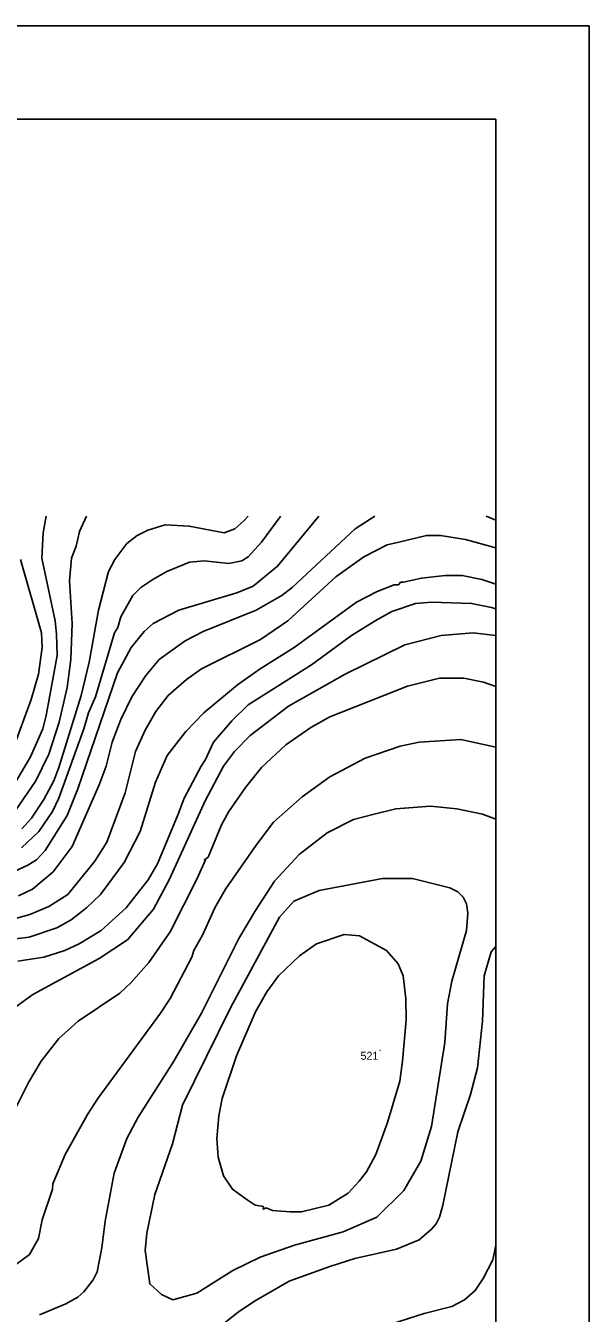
# Model space of a CAD drawing. Extents: x -510989 to -501240, y -1184665 to -1176098.
# Drawn here: x -508441 to -508019, y -1177063 to -1176098 of the extents above; entities that cross this region are included whole.
import ezdxf

# ---------------------------------------------------------------- set-up
doc = ezdxf.new("R2010")
doc.units = 0
for name, color, linetype in [('rozpiska', 7, 'Continuous'), ('vrstevnice_01', 7, 'Continuous'), ('vrstevnice_02', 7, 'Continuous'), ('vrstevnice_03', 7, 'Continuous'), ('vrstevnice_05', 7, 'Continuous')]:
    doc.layers.add(name, color=color, linetype=linetype)

msp = doc.modelspace()

# ---------------------------------------------------------------- linework, layer by layer
at = {"layer": 'rozpiska'}
for points in [[(-508019.09, -1176098), (-508019.09, -1184498), (-510989.09, -1184498), (-510989.09, -1176098)], [(-508089.09, -1176168), (-508089.09, -1184428), (-510919.09, -1184428), (-510919.09, -1176168)]]:
    msp.add_lwpolyline(points, close=True, dxfattribs=at)
at = {"layer": 'vrstevnice_01'}
for points in [[(-508395.61, -1176465.53), (-508400.91, -1176477), (-508403.41, -1176488), (-508406.81, -1176497), (-508408.31, -1176514), (-508406.41, -1176546), (-508407.31, -1176573), (-508410.09, -1176594), (-508416, -1176620), (-508423.91, -1176644), (-508433.41, -1176664), (-508452.09, -1176691), (-508460.19, -1176698), (-508465.31, -1176700), (-508475.81, -1176701), (-508488.31, -1176699), (-508514.91, -1176688)], [(-508446.59, -1176750), (-508436, -1176745), (-508420.5, -1176732), (-508406.41, -1176713), (-508386.19, -1176667), (-508380.81, -1176653), (-508376.31, -1176635), (-508369.91, -1176618), (-508361.59, -1176601), (-508351.09, -1176585), (-508341.19, -1176573), (-508321.59, -1176559), (-508308.31, -1176552), (-508268.5, -1176536), (-508249.31, -1176525), (-508241.59, -1176519), (-508194.31, -1176475), (-508179.76, -1176465.53)], [(-508250.26, -1176465.53), (-508250.5, -1176466), (-508264.5, -1176485), (-508274.59, -1176496), (-508279.31, -1176499), (-508289.09, -1176501), (-508307.5, -1176499), (-508318.41, -1176500), (-508335.41, -1176507), (-508345.81, -1176513), (-508354.81, -1176519), (-508360.81, -1176525), (-508369.91, -1176541), (-508372.09, -1176549), (-508374.5, -1176553), (-508388.91, -1176601), (-508394.09, -1176613), (-508397.69, -1176625), (-508416.31, -1176677), (-508421.09, -1176687), (-508431.31, -1176702), (-508444.19, -1176714)], [(-508096.26, -1176465.53), (-508089.09, -1176468.46)], [(-508448, -1176633), (-508437.09, -1176603), (-508431.41, -1176584), (-508428.81, -1176564), (-508429.19, -1176553), (-508445, -1176498)], [(-508455, -1176783), (-508438.5, -1176781), (-508417.81, -1176774), (-508407.09, -1176768), (-508395.5, -1176759), (-508385, -1176749), (-508367.31, -1176725), (-508355.5, -1176702), (-508344, -1176665), (-508335.19, -1176645), (-508321.09, -1176627), (-508307.81, -1176613), (-508282.59, -1176592), (-508265.59, -1176580), (-508240, -1176564), (-508193.41, -1176530), (-508177.91, -1176522), (-508165.19, -1176517), (-508162, -1176517), (-508160.31, -1176515), (-508158.09, -1176515), (-508144.81, -1176512), (-508126.91, -1176510), (-508114.19, -1176510), (-508099.59, -1176513), (-508089.09, -1176516.41)], [(-508089.09, -1176555.06), (-508089.31, -1176555), (-508105.91, -1176553), (-508130, -1176555), (-508157.09, -1176562), (-508201.81, -1176584), (-508244.19, -1176608), (-508272.91, -1176630), (-508284.81, -1176642), (-508292.91, -1176653), (-508306.69, -1176679), (-508333.69, -1176738), (-508345.41, -1176760), (-508364.81, -1176783), (-508386, -1176797), (-508435.81, -1176824), (-508449.5, -1176834), (-508464.09, -1176851), (-508473.09, -1176870), (-508480.13, -1176891.88)], [(-508089.09, -1176638.59), (-508115.31, -1176633), (-508146.5, -1176635), (-508160.69, -1176638), (-508186.81, -1176647), (-508213.41, -1176661), (-508234, -1176676), (-508255.5, -1176695), (-508268.5, -1176712), (-508291.41, -1176745), (-508299.59, -1176759), (-508308.41, -1176779), (-508315.09, -1176791), (-508316.59, -1176796), (-508333, -1176827), (-508340.09, -1176838), (-508387.19, -1176902), (-508394.81, -1176914), (-508411.5, -1176944), (-508420.81, -1176966), (-508421.09, -1176970), (-508428.81, -1176993), (-508431.41, -1177007), (-508438.31, -1177019), (-508447.69, -1177026)], [(-508283.31, -1176870), (-508269, -1176837), (-508260.5, -1176822), (-508251.81, -1176810), (-508236.19, -1176795), (-508223.31, -1176786), (-508202.69, -1176779), (-508191.09, -1176780), (-508170.81, -1176791), (-508162.09, -1176801), (-508158.5, -1176810), (-508156.5, -1176827), (-508156.09, -1176843), (-508158.91, -1176874), (-508161, -1176889), (-508170.09, -1176920), (-508178.81, -1176944), (-508185.81, -1176957), (-508191.31, -1176964), (-508199.69, -1176973), (-508214.19, -1176982), (-508234.59, -1176987), (-508243.09, -1176987), (-508256.19, -1176986), (-508261.09, -1176984), (-508263.19, -1176985), (-508263.09, -1176983), (-508269.31, -1176982), (-508275.31, -1176978), (-508286.31, -1176970), (-508292.91, -1176960), (-508297.09, -1176946), (-508298, -1176932), (-508296.5, -1176915), (-508294.09, -1176902), (-508283.31, -1176870)], [(-508277.59, -1177259), (-508285.09, -1177242), (-508286.5, -1177229), (-508285.09, -1177219), (-508283.41, -1177214), (-508273.91, -1177201), (-508261.59, -1177189), (-508257, -1177185), (-508235.59, -1177160), (-508229.59, -1177149), (-508225.69, -1177136), (-508222.31, -1177118), (-508214.59, -1177098), (-508205.69, -1177088), (-508186.31, -1177077), (-508142.81, -1177063), (-508122.09, -1177058), (-508112.5, -1177053), (-508104.5, -1177046), (-508098.5, -1177037), (-508091.31, -1177023), (-508089.09, -1177011.89)]]:
    msp.add_lwpolyline(points, dxfattribs=at)
at = {"layer": 'vrstevnice_02'}
for points in [[(-508221.66, -1176465.53), (-508252.5, -1176503), (-508270.81, -1176518), (-508283.09, -1176523), (-508326.5, -1176536), (-508345.59, -1176546), (-508352.31, -1176552), (-508362.09, -1176564), (-508372.31, -1176583), (-508402, -1176670), (-508410, -1176690), (-508426.5, -1176716), (-508433, -1176723), (-508439.59, -1176727), (-508459, -1176736)], [(-508450.5, -1176668), (-508437.59, -1176646), (-508428.31, -1176625), (-508425.69, -1176615), (-508417.59, -1176570), (-508418, -1176554), (-508419.09, -1176544), (-508429, -1176497), (-508428.09, -1176478), (-508425.83, -1176465.53)], [(-508443.91, -1176700), (-508436.81, -1176692), (-508427.5, -1176678), (-508420.09, -1176664), (-508416.31, -1176654), (-508399.69, -1176600), (-508393.69, -1176575), (-508386.69, -1176536), (-508379.09, -1176507), (-508374.41, -1176498), (-508365.31, -1176486), (-508357.59, -1176480), (-508349.59, -1176476), (-508336.59, -1176472), (-508318.59, -1176473), (-508292.59, -1176478), (-508284.41, -1176475), (-508277.81, -1176469), (-508274.46, -1176465.53)], [(-508089.09, -1176489.4), (-508089.91, -1176489), (-508111.81, -1176483), (-508130.59, -1176480), (-508141, -1176480), (-508161.69, -1176485), (-508170.5, -1176487), (-508187.81, -1176496), (-508208.81, -1176511), (-508244.91, -1176544), (-508265.31, -1176558), (-508309.41, -1176580), (-508320.69, -1176588), (-508334.41, -1176600), (-508343.69, -1176612), (-508351.59, -1176626), (-508358.91, -1176642), (-508366.69, -1176673), (-508380.41, -1176710), (-508389.31, -1176724), (-508409.59, -1176749), (-508423.91, -1176758), (-508437.91, -1176764), (-508448.81, -1176767)], [(-508089.09, -1176534.98), (-508092.31, -1176534), (-508107.19, -1176531), (-508137.19, -1176530), (-508149.31, -1176531), (-508166.91, -1176537), (-508179.41, -1176544), (-508197.09, -1176555), (-508227, -1176577), (-508274.41, -1176607), (-508286.81, -1176619), (-508300.41, -1176635), (-508306.41, -1176648), (-508309.81, -1176653), (-508322.41, -1176677), (-508326.81, -1176689), (-508342.5, -1176726), (-508349.5, -1176738), (-508365.91, -1176759), (-508384.5, -1176776), (-508401.09, -1176786), (-508411.69, -1176791), (-508427.59, -1176796), (-508446.91, -1176799)], [(-508452.91, -1176918), (-508439.09, -1176890), (-508429.41, -1176874), (-508416.31, -1176857), (-508401.81, -1176844), (-508370.69, -1176823), (-508362.19, -1176815), (-508348.81, -1176800), (-508333, -1176777), (-508312.59, -1176737), (-508306.41, -1176723), (-508307.31, -1176723), (-508304.5, -1176721), (-508294.5, -1176697), (-508289.09, -1176687), (-508276.5, -1176669), (-508264.59, -1176654), (-508246.19, -1176637), (-508227.59, -1176624), (-508213.31, -1176616), (-508155.09, -1176593), (-508131.31, -1176587), (-508113, -1176587), (-508098.31, -1176590), (-508089.09, -1176593.27)], [(-508430.69, -1177064), (-508411.09, -1177056), (-508402.19, -1177051), (-508397.59, -1177047), (-508390.5, -1177038), (-508387.59, -1177032), (-508384.09, -1177014), (-508381.59, -1176994), (-508374.81, -1176958), (-508365.41, -1176932), (-508357, -1176916), (-508330.19, -1176874), (-508309.41, -1176838), (-508281.41, -1176782), (-508269, -1176761), (-508254.69, -1176739), (-508236.41, -1176719), (-508215.31, -1176703), (-508195.69, -1176693), (-508180.19, -1176689), (-508163.81, -1176685), (-508137.91, -1176683), (-508118.19, -1176685), (-508099, -1176689), (-508089.09, -1176692.67)], [(-508089.09, -1176788), (-508092.59, -1176792), (-508097.69, -1176810), (-508098.91, -1176844), (-508102.81, -1176879), (-508108.09, -1176899), (-508117.5, -1176927), (-508128.69, -1176982), (-508131.31, -1176991), (-508133.81, -1176996), (-508137.31, -1177000), (-508146.41, -1177008), (-508163.31, -1177015), (-508194.69, -1177022), (-508213.41, -1177028), (-508243.69, -1177039)], [(-508243.69, -1177039), (-508269.81, -1177054), (-508282, -1177062), (-508302.31, -1177078), (-508310.91, -1177087), (-508319.31, -1177100), (-508322.59, -1177115), (-508319.31, -1177134), (-508315.31, -1177140), (-508314.91, -1177144), (-508306.31, -1177163), (-508304.31, -1177173), (-508305.31, -1177184), (-508308.91, -1177200), (-508313.5, -1177213), (-508314.41, -1177224), (-508312.19, -1177240), (-508304, -1177257)]]:
    msp.add_lwpolyline(points, dxfattribs=at)
at = {"layer": 'vrstevnice_03'}
msp.add_lwpolyline([(-508251.09, -1176766), (-508240.41, -1176754), (-508221.31, -1176746), (-508173.81, -1176737), (-508151.5, -1176737), (-508123.41, -1176744), (-508117.41, -1176747), (-508113.41, -1176751), (-508111.09, -1176756), (-508110, -1176763), (-508111.09, -1176776), (-508121.91, -1176814), (-508125.19, -1176831), (-508127.31, -1176860), (-508137.09, -1176923), (-508145.31, -1176949), (-508158, -1176971), (-508178.19, -1176991), (-508203.41, -1177002), (-508239.69, -1177012), (-508265.41, -1177021), (-508286.09, -1177031), (-508313, -1177048), (-508330.91, -1177053), (-508339.31, -1177049), (-508348.19, -1177041), (-508351.69, -1177016), (-508350.5, -1177003), (-508344.41, -1176974), (-508331.09, -1176936), (-508323.69, -1176907), (-508287.81, -1176834), (-508251.09, -1176766)], dxfattribs=at)

# ---------------------------------------------------------------- texts
at = {"layer": 'vrstevnice_05'}
for s, p in [('.', (-508176.68, -1176866.38)), ('521', (-508190.4, -1176872.97))]:
    msp.add_text(s, height=6, dxfattribs=at).set_placement(p)

doc.saveas('drawing.dxf')
